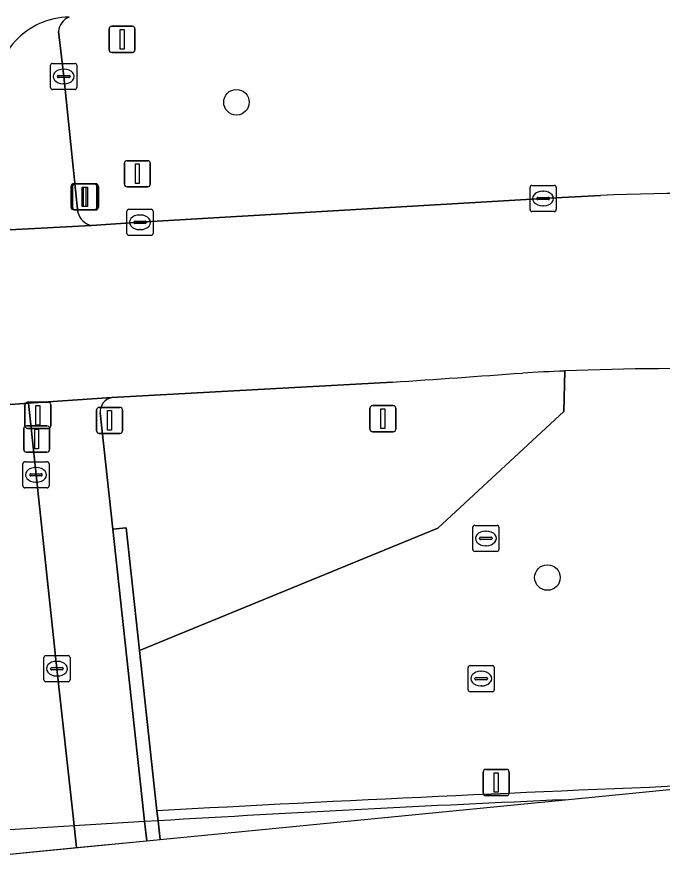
# Model space of a CAD drawing. Extents: x 161248 to 161848, y 384871 to 385383.
# Drawn here: x 161309.75 to 161334.46, y 384877.52 to 384910.27 of the extents above; entities that cross this region are included whole.
import ezdxf

# ---------------------------------------------------------------- set-up
doc = ezdxf.new("R2010")
doc.units = 0
for name, color, linetype in [('IMGEO_Berm_groen', 7, 'Continuous'), ('IMGEO_Boom', 7, 'Continuous'), ('IMGEO_Drukknoppaal', 7, 'Continuous'), ('IMGEO_Fietspad_gesloten', 7, 'Continuous'), ('IMGEO_Kolk', 7, 'Continuous'), ('IMGEO_Lichtmast', 7, 'Continuous'), ('IMGEO_Muur', 7, 'Continuous'), ('IMGEO_Rijbaan_regionaal_gesloten', 7, 'Continuous'), ('IMGEO_Rioolput', 7, 'Continuous'), ('IMGEO_Tunneldeel', 7, 'Continuous'), ('IMGEO_Verkeersbordpaal', 7, 'Continuous'), ('IMGEO_Verkeersregelinstallatiepaal', 7, 'Continuous'), ('IMGEO_Voetpad_open', 7, 'Continuous')]:
    doc.layers.add(name, color=color, linetype=linetype)

msp = doc.modelspace()

# ---------------------------------------------------------------- linework, layer by layer
at = {"layer": 'IMGEO_Berm_groen'}
for points in [[(161311.333, 384909.717), (161311.536, 384907.998), (161312.079, 384902.79)], [(161312.598, 384902.3), (161314.457, 384902.417), (161329.881, 384903.329), (161332.081, 384903.443)], [(161330.712, 384896.728), (161330.667, 384895.177), (161325.854, 384890.708), (161314.438, 384886.038), (161315.105, 384879.896)], [(161330.667, 384895.177), (161330.712, 384896.728)], [(161324.115, 384896.299), (161313.38, 384895.709)], [(161312.931, 384895.129), (161313.415, 384890.676), (161313.93, 384890.722), (161314.438, 384886.038), (161325.854, 384890.708), (161330.667, 384895.177)]]:
    msp.add_lwpolyline(points, dxfattribs=at)
for centre, radius, start, end in [((161311.99, 384909.657), 0.659, 111.9731, 174.8204), ((161336.079, 384811.419), 92.11, 82.38287, 92.48738), ((161312.726, 384902.956), 0.668, 194.3701, 258.9225), ((161335.151, 384787.97), 108.849, 84.76777, 92.33714), ((161265.008, 385768.778), 874.479, 273.875669, 274.20218), ((161335.196, 384786.275), 110.543, 92.32453, 93.16828), ((161313.487, 384895.162), 0.557, 101.0715, 183.4388), ((161387.597, 383555.94), 1325.94, 92.202222, 93.134029)]:
    msp.add_arc(centre, radius, start, end, dxfattribs=at)
at = {"layer": 'IMGEO_Boom'}
for centre in [(161318.147, 384907.011), (161330.046, 384888.824)]:
    msp.add_circle(centre, 0.489, dxfattribs=at)
at = {"layer": 'IMGEO_Drukknoppaal'}
for p, q in [((161310.007, 384893.723), (161310.007, 384894.523)), ((161310.007, 384894.523), (161310.007, 384893.723)), ((161310.107, 384894.623), (161310.897, 384894.623)), ((161310.897, 384894.623), (161310.107, 384894.623)), ((161310.997, 384894.523), (161310.997, 384893.723)), ((161310.997, 384893.723), (161310.997, 384894.523)), ((161310.897, 384893.623), (161310.107, 384893.623)), ((161310.107, 384893.623), (161310.897, 384893.623))]:
    msp.add_line(p, q, dxfattribs=at)
msp.add_lwpolyline([(161310.427, 384894.498), (161310.577, 384894.498), (161310.577, 384893.748), (161310.427, 384893.748), (161310.427, 384894.498)], dxfattribs=at)
for centre, start, end in [((161310.107, 384894.523), 90, 180), ((161310.107, 384894.523), 90, 180), ((161310.897, 384894.523), 0, 90), ((161310.897, 384894.523), 360, 90), ((161310.107, 384893.723), 180, 270), ((161310.107, 384893.723), 180, 270), ((161310.897, 384893.723), 270, 0), ((161310.897, 384893.723), 270, 0)]:
    msp.add_arc(centre, 0.1, start, end, dxfattribs=at)
at = {"layer": 'IMGEO_Fietspad_gesloten'}
msp.add_lwpolyline([(161312.032, 384878.491), (161311.941, 384879.32), (161311.899, 384879.697), (161311.279, 384885.336), (161310.477, 384892.754), (161310.187, 384895.498), (161306.678, 384895.243), (161308.404, 384879.48), (161308.445, 384879.107), (161308.55, 384878.151), (161312.032, 384878.491)], dxfattribs=at)
msp.add_arc((161311.783, 384907.408), 2.861, 90.8001, 184.0148, dxfattribs=at)
at = {"layer": 'IMGEO_Kolk'}
for p, q in [((161311.035, 384907.572), (161311.035, 384908.424)), ((161311.11, 384908.498), (161311.962, 384908.498)), ((161311.523, 384908.278), (161311.548, 384908.278)), ((161312.036, 384908.424), (161312.036, 384907.572)), ((161311.294, 384907.992), (161311.294, 384908.004)), ((161311.732, 384907.955), (161311.334, 384907.955)), ((161311.337, 384908.041), (161311.735, 384908.041)), ((161311.778, 384908.004), (161311.778, 384907.992)), ((161311.546, 384907.718), (161311.521, 384907.718)), ((161311.962, 384907.498), (161311.11, 384907.498)), ((161329.38, 384902.903), (161329.38, 384903.755)), ((161329.455, 384903.829), (161330.307, 384903.829)), ((161330.381, 384903.755), (161330.381, 384902.903)), ((161329.639, 384903.323), (161329.639, 384903.335)), ((161329.682, 384903.372), (161330.08, 384903.372)), ((161329.868, 384903.609), (161329.893, 384903.609)), ((161330.123, 384903.335), (161330.123, 384903.323)), ((161330.077, 384903.286), (161329.679, 384903.286)), ((161329.891, 384903.049), (161329.866, 384903.049)), ((161313.956, 384901.991), (161313.956, 384902.843)), ((161314.031, 384902.917), (161314.883, 384902.917)), ((161314.444, 384902.697), (161314.469, 384902.697)), ((161314.957, 384902.843), (161314.957, 384901.991)), ((161330.307, 384902.829), (161329.455, 384902.829)), ((161314.215, 384902.411), (161314.215, 384902.423)), ((161314.653, 384902.374), (161314.255, 384902.374)), ((161314.258, 384902.46), (161314.656, 384902.46)), ((161314.699, 384902.423), (161314.699, 384902.411)), ((161314.467, 384902.137), (161314.442, 384902.137)), ((161314.883, 384901.917), (161314.031, 384901.917)), ((161309.976, 384892.328), (161309.976, 384893.18)), ((161310.051, 384893.254), (161310.903, 384893.254)), ((161310.977, 384893.18), (161310.977, 384892.328)), ((161310.464, 384893.034), (161310.489, 384893.034)), ((161310.235, 384892.748), (161310.235, 384892.76)), ((161310.673, 384892.711), (161310.275, 384892.711)), ((161310.278, 384892.797), (161310.676, 384892.797)), ((161310.719, 384892.76), (161310.719, 384892.748)), ((161310.903, 384892.254), (161310.051, 384892.254)), ((161310.487, 384892.474), (161310.462, 384892.474)), ((161310.778, 384884.91), (161310.778, 384885.762)), ((161310.853, 384885.836), (161311.705, 384885.836)), ((161311.779, 384885.762), (161311.779, 384884.91)), ((161311.037, 384885.33), (161311.037, 384885.342)), ((161311.08, 384885.379), (161311.478, 384885.379)), ((161311.266, 384885.616), (161311.291, 384885.616)), ((161311.521, 384885.342), (161311.521, 384885.33)), ((161311.475, 384885.293), (161311.077, 384885.293)), ((161311.289, 384885.056), (161311.264, 384885.056)), ((161311.705, 384884.836), (161310.853, 384884.836))]:
    msp.add_line(p, q, dxfattribs=at)
for points in [[(161311.035, 384907.572), (161311.035, 384908.424)], [(161311.11, 384908.498), (161311.962, 384908.498)], [(161312.036, 384908.424), (161312.036, 384907.572)], [(161311.962, 384907.498), (161311.11, 384907.498)], [(161329.38, 384902.903), (161329.38, 384903.755)], [(161329.455, 384903.829), (161330.307, 384903.829)], [(161330.381, 384903.755), (161330.381, 384902.903)], [(161313.956, 384901.991), (161313.956, 384902.843)], [(161314.031, 384902.917), (161314.883, 384902.917)], [(161314.957, 384902.843), (161314.957, 384901.991)], [(161330.307, 384902.829), (161329.455, 384902.829)], [(161314.883, 384901.917), (161314.031, 384901.917)], [(161309.976, 384892.328), (161309.976, 384893.18)], [(161310.051, 384893.254), (161310.903, 384893.254)], [(161310.977, 384893.18), (161310.977, 384892.328)], [(161310.903, 384892.254), (161310.051, 384892.254)], [(161310.778, 384884.91), (161310.778, 384885.762)], [(161310.853, 384885.836), (161311.705, 384885.836)], [(161311.779, 384885.762), (161311.779, 384884.91)], [(161311.705, 384884.836), (161310.853, 384884.836)]]:
    msp.add_lwpolyline(points, dxfattribs=at)
for centre, radius, start, end in [((161311.112, 384908.422), 0.0765, 91.552, 178.448), ((161311.112, 384908.422), 0.0765, 91.552, 178.448), ((161311.96, 384908.422), 0.0765, 1.552, 88.448), ((161311.96, 384908.422), 0.0765, 1.552, 88.448), ((161311.334, 384908.001), 0.0403, 85.8775, 175.7526), ((161311.331, 384907.991), 0.0366, 178.938, 274.7102), ((161311.735, 384907.998), 0.043, 264.8664, 352.4533), ((161311.739, 384908.003), 0.0386, 1.7309, 96.639), ((161311.112, 384907.574), 0.0765, 181.552, 268.448), ((161311.112, 384907.574), 0.0765, 181.552, 268.448), ((161311.96, 384907.574), 0.0765, 271.552, 358.448), ((161311.96, 384907.574), 0.0765, 271.552, 358.448), ((161329.457, 384903.753), 0.0765, 91.552, 178.448), ((161329.457, 384903.753), 0.0765, 91.552, 178.448), ((161330.305, 384903.753), 0.0765, 1.552, 88.448), ((161330.305, 384903.753), 0.0765, 1.552, 88.448), ((161329.679, 384903.332), 0.0403, 85.8775, 175.7526), ((161330.084, 384903.334), 0.0386, 1.7309, 96.639), ((161329.676, 384903.322), 0.0366, 178.938, 274.7102), ((161330.08, 384903.329), 0.043, 264.8664, 352.4533), ((161314.033, 384902.841), 0.0765, 91.552, 178.448), ((161314.033, 384902.841), 0.0765, 91.552, 178.448), ((161314.881, 384902.841), 0.0765, 1.552, 88.448), ((161314.881, 384902.841), 0.0765, 1.552, 88.448), ((161329.457, 384902.905), 0.0765, 181.552, 268.448), ((161329.457, 384902.905), 0.0765, 181.552, 268.448), ((161330.305, 384902.905), 0.0765, 271.552, 358.448), ((161330.305, 384902.905), 0.0765, 271.552, 358.448), ((161314.255, 384902.42), 0.0403, 85.8775, 175.7526), ((161314.252, 384902.41), 0.0366, 178.938, 274.7102), ((161314.656, 384902.417), 0.043, 264.8664, 352.4533), ((161314.66, 384902.422), 0.0386, 1.7309, 96.639), ((161314.033, 384901.993), 0.0765, 181.552, 268.448), ((161314.033, 384901.993), 0.0765, 181.552, 268.448), ((161314.881, 384901.993), 0.0765, 271.552, 358.448), ((161314.881, 384901.993), 0.0765, 271.552, 358.448), ((161310.053, 384893.178), 0.0765, 91.552, 178.448), ((161310.053, 384893.178), 0.0765, 91.552, 178.448), ((161310.901, 384893.178), 0.0765, 1.552, 88.448), ((161310.901, 384893.178), 0.0765, 1.552, 88.448), ((161310.275, 384892.757), 0.0403, 85.8775, 175.7526), ((161310.272, 384892.747), 0.0366, 178.938, 274.7102), ((161310.676, 384892.754), 0.043, 264.8664, 352.4533), ((161310.68, 384892.759), 0.0386, 1.7309, 96.639), ((161310.053, 384892.33), 0.0765, 181.552, 268.448), ((161310.053, 384892.33), 0.0765, 181.552, 268.448), ((161310.901, 384892.33), 0.0765, 271.552, 358.448), ((161310.901, 384892.33), 0.0765, 271.552, 358.448), ((161310.855, 384885.76), 0.0765, 91.552, 178.448), ((161310.855, 384885.76), 0.0765, 91.552, 178.448), ((161311.703, 384885.76), 0.0765, 1.552, 88.448), ((161311.703, 384885.76), 0.0765, 1.552, 88.448), ((161311.077, 384885.339), 0.0403, 85.8775, 175.7526), ((161311.074, 384885.329), 0.0366, 178.938, 274.7102), ((161311.478, 384885.336), 0.043, 264.8664, 352.4533), ((161311.482, 384885.341), 0.0386, 1.7309, 96.639), ((161310.855, 384884.912), 0.0765, 181.552, 268.448), ((161310.855, 384884.912), 0.0765, 181.552, 268.448), ((161311.703, 384884.912), 0.0765, 271.552, 358.448), ((161311.703, 384884.912), 0.0765, 271.552, 358.448)]:
    msp.add_arc(centre, radius, start, end, dxfattribs=at)
for centre, major_axis, ratio, start_param, end_param in [((161311.522, 384907.998), (-0.387, 0.002), 0.722429, 4.712389, 7.853982), ((161311.547, 384907.998), (-0.39, 0.002), 0.717154, 1.570796, 4.712389), ((161329.867, 384903.329), (-0.387, 0.002), 0.722429, 4.712389, 7.853982), ((161329.892, 384903.329), (-0.39, 0.002), 0.717154, 1.570796, 4.712389), ((161314.443, 384902.417), (-0.387, 0.002), 0.722429, 4.712389, 7.853982), ((161314.468, 384902.417), (-0.39, 0.002), 0.717154, 1.570796, 4.712389), ((161310.463, 384892.754), (-0.387, 0.002), 0.722429, 4.712389, 7.853982), ((161310.488, 384892.754), (-0.39, 0.002), 0.717154, 1.570796, 4.712389), ((161311.265, 384885.336), (-0.387, 0.002), 0.722429, 4.712389, 7.853982), ((161311.29, 384885.336), (-0.39, 0.002), 0.717154, 1.570796, 4.712389)]:
    msp.add_ellipse(centre, major_axis=major_axis, ratio=ratio, start_param=start_param, end_param=end_param, dxfattribs=at)
at = {"layer": 'IMGEO_Lichtmast'}
for p, q in [((161311.819, 384902.993), (161311.819, 384903.793)), ((161311.819, 384903.793), (161311.819, 384902.993)), ((161311.919, 384903.893), (161312.709, 384903.893)), ((161312.709, 384903.893), (161311.919, 384903.893)), ((161312.809, 384903.793), (161312.809, 384902.993)), ((161312.809, 384902.993), (161312.809, 384903.793)), ((161312.709, 384902.893), (161311.919, 384902.893)), ((161311.919, 384902.893), (161312.709, 384902.893)), ((161327.689, 384881.48), (161328.479, 384881.48)), ((161328.479, 384881.48), (161327.689, 384881.48)), ((161327.589, 384880.58), (161327.589, 384881.38)), ((161327.589, 384881.38), (161327.589, 384880.58)), ((161328.579, 384881.38), (161328.579, 384880.58)), ((161328.579, 384880.58), (161328.579, 384881.38)), ((161328.479, 384880.48), (161327.689, 384880.48)), ((161327.689, 384880.48), (161328.479, 384880.48))]:
    msp.add_line(p, q, dxfattribs=at)
for points in [[(161312.239, 384903.768), (161312.389, 384903.768), (161312.389, 384903.018), (161312.239, 384903.018), (161312.239, 384903.768)], [(161328.009, 384881.355), (161328.159, 384881.355), (161328.159, 384880.605), (161328.009, 384880.605), (161328.009, 384881.355)]]:
    msp.add_lwpolyline(points, dxfattribs=at)
for centre, start, end in [((161311.919, 384903.793), 90, 180), ((161311.919, 384903.793), 90, 180), ((161312.709, 384903.793), 0, 90), ((161312.709, 384903.793), 360, 90), ((161311.919, 384902.993), 180, 270), ((161311.919, 384902.993), 180, 270), ((161312.709, 384902.993), 270, 0), ((161312.709, 384902.993), 270, 0), ((161327.689, 384881.38), 90, 180), ((161327.689, 384881.38), 90, 180), ((161328.479, 384881.38), 0, 90), ((161328.479, 384881.38), 360, 90), ((161327.689, 384880.58), 180, 270), ((161327.689, 384880.58), 180, 270), ((161328.479, 384880.58), 270, 0), ((161328.479, 384880.58), 270, 0)]:
    msp.add_arc(centre, 0.1, start, end, dxfattribs=at)
at = {"layer": 'IMGEO_Muur'}
msp.add_lwpolyline([(161314.711, 384878.753), (161315.223, 384878.804), (161315.146, 384879.516), (161315.105, 384879.896), (161314.438, 384886.038), (161313.93, 384890.722), (161313.415, 384890.676), (161314.59, 384879.864), (161314.631, 384879.485)], close=True, dxfattribs=at)
for points in [[(161330.73, 384880.321), (161336.645, 384880.9)], [(161315.105, 384879.896), (161315.146, 384879.516)]]:
    msp.add_lwpolyline(points, dxfattribs=at)
for centre, radius, start, end in [((161387.597, 383555.94), 1325.94, 92.202222, 93.134029), ((161376.052, 383851.615), 1029.704, 92.522716, 93.390993)]:
    msp.add_arc(centre, radius, start, end, dxfattribs=at)
at = {"layer": 'IMGEO_Rijbaan_regionaal_gesloten'}
for points in [[(161332.081, 384903.443), (161329.881, 384903.329), (161314.457, 384902.417), (161312.598, 384902.3), (161309.467, 384902.125), (161305.464, 384901.917), (161303.218, 384901.796)], [(161302.63, 384902.274), (161303.345, 384895.037), (161306.678, 384895.243), (161310.187, 384895.498), (161313.38, 384895.709), (161324.115, 384896.299)], [(161315.223, 384878.804), (161330.73, 384880.321)], [(161315.146, 384879.516), (161315.223, 384878.804)]]:
    msp.add_lwpolyline(points, dxfattribs=at)
msp.add_lwpolyline([(161301.949, 384878.71), (161302.126, 384877.522), (161315.223, 384878.804), (161315.146, 384879.516), (161314.631, 384879.485), (161311.941, 384879.32), (161308.445, 384879.107), (161305.061, 384878.9)], close=True, dxfattribs=at)
for centre, radius, start, end in [((161336.079, 384811.419), 92.11, 82.38287, 92.48738), ((161335.151, 384787.97), 108.849, 84.76777, 92.33714), ((161265.008, 385768.778), 874.479, 273.875669, 274.20218), ((161335.196, 384786.275), 110.543, 92.32453, 93.16828), ((161376.052, 383851.615), 1029.704, 92.522716, 93.390993)]:
    msp.add_arc(centre, radius, start, end, dxfattribs=at)
at = {"layer": 'IMGEO_Rioolput'}
for p, q in [((161327.189, 384889.895), (161327.189, 384890.747)), ((161327.264, 384890.821), (161328.116, 384890.821)), ((161327.677, 384890.601), (161327.702, 384890.601)), ((161328.19, 384890.747), (161328.19, 384889.895)), ((161327.448, 384890.315), (161327.448, 384890.327)), ((161327.886, 384890.278), (161327.488, 384890.278)), ((161327.491, 384890.364), (161327.889, 384890.364)), ((161327.932, 384890.327), (161327.932, 384890.315)), ((161327.7, 384890.041), (161327.675, 384890.041)), ((161328.116, 384889.821), (161327.264, 384889.821)), ((161327.011, 384884.53), (161327.011, 384885.382)), ((161327.086, 384885.456), (161327.938, 384885.456)), ((161328.012, 384885.382), (161328.012, 384884.53)), ((161327.313, 384884.999), (161327.711, 384884.999)), ((161327.499, 384885.236), (161327.524, 384885.236)), ((161327.27, 384884.95), (161327.27, 384884.962)), ((161327.708, 384884.913), (161327.31, 384884.913)), ((161327.522, 384884.676), (161327.497, 384884.676)), ((161327.754, 384884.962), (161327.754, 384884.95)), ((161327.938, 384884.456), (161327.086, 384884.456))]:
    msp.add_line(p, q, dxfattribs=at)
for points in [[(161327.189, 384889.895), (161327.189, 384890.747)], [(161327.264, 384890.821), (161328.116, 384890.821)], [(161328.19, 384890.747), (161328.19, 384889.895)], [(161328.116, 384889.821), (161327.264, 384889.821)], [(161327.011, 384884.53), (161327.011, 384885.382)], [(161327.086, 384885.456), (161327.938, 384885.456)], [(161328.012, 384885.382), (161328.012, 384884.53)], [(161327.938, 384884.456), (161327.086, 384884.456)]]:
    msp.add_lwpolyline(points, dxfattribs=at)
for centre, radius, start, end in [((161327.266, 384890.745), 0.0765, 91.552, 178.448), ((161327.266, 384890.745), 0.0765, 91.552, 178.448), ((161328.114, 384890.745), 0.0765, 1.552, 88.448), ((161328.114, 384890.745), 0.0765, 1.552, 88.448), ((161327.488, 384890.324), 0.0403, 85.8775, 175.7526), ((161327.485, 384890.314), 0.0366, 178.938, 274.7102), ((161327.889, 384890.321), 0.043, 264.8664, 352.4533), ((161327.893, 384890.326), 0.0386, 1.7309, 96.639), ((161327.266, 384889.897), 0.0765, 181.552, 268.448), ((161327.266, 384889.897), 0.0765, 181.552, 268.448), ((161328.114, 384889.897), 0.0765, 271.552, 358.448), ((161328.114, 384889.897), 0.0765, 271.552, 358.448), ((161327.088, 384885.38), 0.0765, 91.552, 178.448), ((161327.088, 384885.38), 0.0765, 91.552, 178.448), ((161327.936, 384885.38), 0.0765, 1.552, 88.448), ((161327.936, 384885.38), 0.0765, 1.552, 88.448), ((161327.31, 384884.959), 0.0403, 85.8775, 175.7526), ((161327.715, 384884.961), 0.0386, 1.7309, 96.639), ((161327.307, 384884.949), 0.0366, 178.938, 274.7102), ((161327.711, 384884.956), 0.043, 264.8664, 352.4533), ((161327.088, 384884.532), 0.0765, 181.552, 268.448), ((161327.088, 384884.532), 0.0765, 181.552, 268.448), ((161327.936, 384884.532), 0.0765, 271.552, 358.448), ((161327.936, 384884.532), 0.0765, 271.552, 358.448)]:
    msp.add_arc(centre, radius, start, end, dxfattribs=at)
for centre, major_axis, ratio, start_param, end_param in [((161327.676, 384890.321), (-0.387, 0.002), 0.722429, 4.712389, 7.853982), ((161327.701, 384890.321), (-0.39, 0.002), 0.717154, 1.570796, 4.712389), ((161327.498, 384884.956), (-0.387, 0.002), 0.722429, 4.712389, 7.853982), ((161327.523, 384884.956), (-0.39, 0.002), 0.717154, 1.570796, 4.712389)]:
    msp.add_ellipse(centre, major_axis=major_axis, ratio=ratio, start_param=start_param, end_param=end_param, dxfattribs=at)
at = {"layer": 'IMGEO_Tunneldeel'}
msp.add_lwpolyline([(161301.949, 384878.71), (161302.126, 384877.522), (161315.223, 384878.804), (161315.146, 384879.516), (161314.631, 384879.485), (161311.941, 384879.32), (161308.445, 384879.107), (161305.061, 384878.9)], close=True, dxfattribs=at)
at = {"layer": 'IMGEO_Verkeersbordpaal'}
for p, q in [((161313.86, 384903.875), (161313.86, 384904.675)), ((161313.86, 384904.675), (161313.86, 384903.875)), ((161313.96, 384904.775), (161314.75, 384904.775)), ((161314.75, 384904.775), (161313.96, 384904.775)), ((161314.85, 384904.675), (161314.85, 384903.875)), ((161314.85, 384903.875), (161314.85, 384904.675)), ((161314.75, 384903.775), (161313.96, 384903.775)), ((161313.96, 384903.775), (161314.75, 384903.775))]:
    msp.add_line(p, q, dxfattribs=at)
msp.add_lwpolyline([(161314.28, 384904.65), (161314.43, 384904.65), (161314.43, 384903.9), (161314.28, 384903.9), (161314.28, 384904.65)], dxfattribs=at)
for centre, start, end in [((161313.96, 384904.675), 90, 180), ((161313.96, 384904.675), 90, 180), ((161314.75, 384904.675), 0, 90), ((161314.75, 384904.675), 360, 90), ((161313.96, 384903.875), 180, 270), ((161313.96, 384903.875), 180, 270), ((161314.75, 384903.875), 270, 0), ((161314.75, 384903.875), 270, 0)]:
    msp.add_arc(centre, 0.1, start, end, dxfattribs=at)
at = {"layer": 'IMGEO_Verkeersregelinstallatiepaal'}
for p, q in [((161313.374, 384909.917), (161314.164, 384909.917)), ((161314.164, 384909.917), (161313.374, 384909.917)), ((161313.274, 384909.017), (161313.274, 384909.817)), ((161313.274, 384909.817), (161313.274, 384909.017)), ((161314.264, 384909.817), (161314.264, 384909.017)), ((161314.264, 384909.017), (161314.264, 384909.817)), ((161314.164, 384908.917), (161313.374, 384908.917)), ((161313.374, 384908.917), (161314.164, 384908.917)), ((161311.873, 384902.991), (161311.873, 384903.791)), ((161311.873, 384903.791), (161311.873, 384902.991)), ((161311.973, 384903.891), (161312.763, 384903.891)), ((161312.763, 384903.891), (161311.973, 384903.891)), ((161312.863, 384903.791), (161312.863, 384902.991)), ((161312.863, 384902.991), (161312.863, 384903.791)), ((161312.763, 384902.891), (161311.973, 384902.891)), ((161311.973, 384902.891), (161312.763, 384902.891)), ((161310.154, 384895.53), (161310.944, 384895.53)), ((161310.944, 384895.53), (161310.154, 384895.53)), ((161310.054, 384894.63), (161310.054, 384895.43)), ((161310.054, 384895.43), (161310.054, 384894.63)), ((161311.044, 384895.43), (161311.044, 384894.63)), ((161311.044, 384894.63), (161311.044, 384895.43)), ((161312.797, 384894.436), (161312.797, 384895.236)), ((161312.797, 384895.236), (161312.797, 384894.436)), ((161312.897, 384895.336), (161313.687, 384895.336)), ((161313.687, 384895.336), (161312.897, 384895.336)), ((161313.787, 384895.236), (161313.787, 384894.436)), ((161313.787, 384894.436), (161313.787, 384895.236)), ((161323.254, 384894.501), (161323.254, 384895.301)), ((161323.254, 384895.301), (161323.254, 384894.501)), ((161323.354, 384895.401), (161324.144, 384895.401)), ((161324.144, 384895.401), (161323.354, 384895.401)), ((161324.244, 384895.301), (161324.244, 384894.501)), ((161324.244, 384894.501), (161324.244, 384895.301)), ((161310.944, 384894.53), (161310.154, 384894.53)), ((161310.154, 384894.53), (161310.944, 384894.53)), ((161313.687, 384894.336), (161312.897, 384894.336)), ((161312.897, 384894.336), (161313.687, 384894.336)), ((161324.144, 384894.401), (161323.354, 384894.401)), ((161323.354, 384894.401), (161324.144, 384894.401))]:
    msp.add_line(p, q, dxfattribs=at)
for points in [[(161313.694, 384909.792), (161313.844, 384909.792), (161313.844, 384909.042), (161313.694, 384909.042), (161313.694, 384909.792)], [(161312.293, 384903.766), (161312.443, 384903.766), (161312.443, 384903.016), (161312.293, 384903.016), (161312.293, 384903.766)], [(161310.474, 384895.405), (161310.624, 384895.405), (161310.624, 384894.655), (161310.474, 384894.655), (161310.474, 384895.405)], [(161313.217, 384895.211), (161313.367, 384895.211), (161313.367, 384894.461), (161313.217, 384894.461), (161313.217, 384895.211)], [(161323.674, 384895.276), (161323.824, 384895.276), (161323.824, 384894.526), (161323.674, 384894.526), (161323.674, 384895.276)]]:
    msp.add_lwpolyline(points, dxfattribs=at)
for centre, start, end in [((161313.374, 384909.817), 90, 180), ((161313.374, 384909.817), 90, 180), ((161314.164, 384909.817), 0, 90), ((161314.164, 384909.817), 360, 90), ((161313.374, 384909.017), 180, 270), ((161313.374, 384909.017), 180, 270), ((161314.164, 384909.017), 270, 0), ((161314.164, 384909.017), 270, 0), ((161311.973, 384903.791), 90, 180), ((161311.973, 384903.791), 90, 180), ((161312.763, 384903.791), 0, 90), ((161312.763, 384903.791), 360, 90), ((161311.973, 384902.991), 180, 270), ((161311.973, 384902.991), 180, 270), ((161312.763, 384902.991), 270, 0), ((161312.763, 384902.991), 270, 0), ((161310.154, 384895.43), 90, 180), ((161310.154, 384895.43), 90, 180), ((161310.944, 384895.43), 0, 90), ((161310.944, 384895.43), 360, 90), ((161312.897, 384895.236), 90, 180), ((161312.897, 384895.236), 90, 180), ((161313.687, 384895.236), 0, 90), ((161313.687, 384895.236), 360, 90), ((161323.354, 384895.301), 90, 180), ((161323.354, 384895.301), 90, 180), ((161324.144, 384895.301), 0, 90), ((161324.144, 384895.301), 360, 90), ((161310.154, 384894.63), 180, 270), ((161310.154, 384894.63), 180, 270), ((161310.944, 384894.63), 270, 0), ((161310.944, 384894.63), 270, 0), ((161323.354, 384894.501), 180, 270), ((161323.354, 384894.501), 180, 270), ((161324.144, 384894.501), 270, 0), ((161324.144, 384894.501), 270, 0), ((161312.897, 384894.436), 180, 270), ((161312.897, 384894.436), 180, 270), ((161313.687, 384894.436), 270, 0), ((161313.687, 384894.436), 270, 0)]:
    msp.add_arc(centre, 0.1, start, end, dxfattribs=at)
at = {"layer": 'IMGEO_Voetpad_open'}
for points in [[(161312.079, 384902.79), (161311.536, 384907.998), (161311.333, 384909.717)], [(161308.929, 384907.208), (161309.467, 384902.125), (161312.598, 384902.3)], [(161313.38, 384895.709), (161310.187, 384895.498), (161310.477, 384892.754), (161311.279, 384885.336), (161311.899, 384879.697), (161311.941, 384879.32), (161312.032, 384878.491), (161314.711, 384878.753)], [(161314.711, 384878.753), (161314.631, 384879.485), (161314.59, 384879.864), (161313.415, 384890.676), (161312.931, 384895.129)]]:
    msp.add_lwpolyline(points, dxfattribs=at)
for centre, radius, start, end in [((161311.783, 384907.408), 2.861, 90.8001, 184.0148), ((161311.99, 384909.657), 0.659, 111.9731, 174.8204), ((161312.726, 384902.956), 0.668, 194.3701, 258.9225), ((161313.487, 384895.162), 0.557, 101.0715, 183.4388)]:
    msp.add_arc(centre, radius, start, end, dxfattribs=at)

doc.saveas('drawing.dxf')
